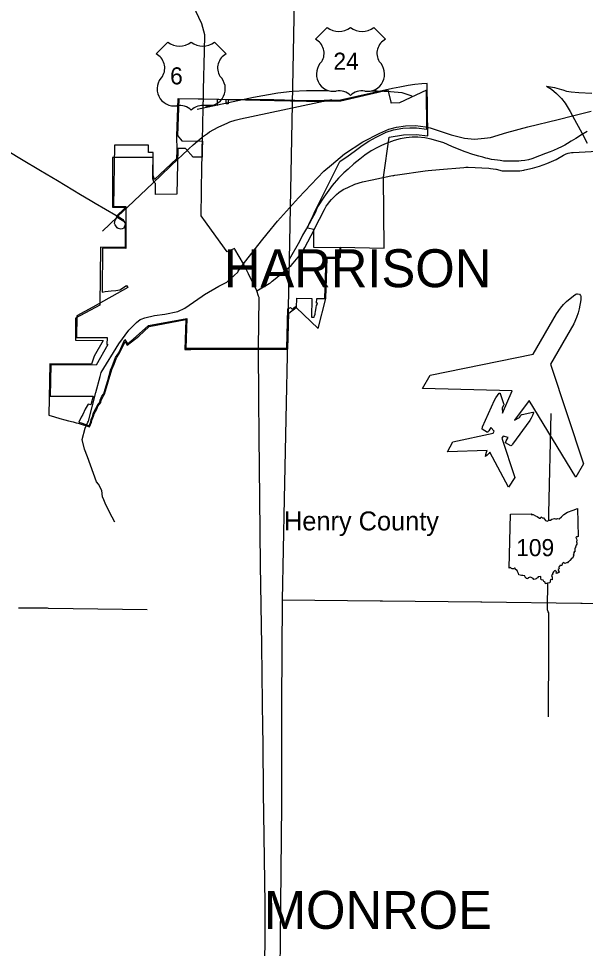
# Model space of a CAD drawing. Extents: x -232 to 448, y 619 to 1059.
# Drawn here: x -3.3 to 27.3, y 797.7 to 848 of the extents above; entities that cross this region are included whole.
import ezdxf

# ---------------------------------------------------------------- set-up
doc = ezdxf.new("R2010")
doc.units = 0
doc.layers.add('Default', color=7, linetype='Continuous')

msp = doc.modelspace()

# ---------------------------------------------------------------- linework, layer by layer
at = {"layer": 'Default'}
for p, q in [((13.366, 847.494), (12.732, 846.86)), ((13.366, 847.494), (12.732, 846.86)), ((16.521, 846.86), (15.887, 847.494)), ((16.521, 846.86), (15.887, 847.494)), ((4.741, 846.701), (4.107, 846.067)), ((4.741, 846.701), (4.107, 846.067)), ((7.896, 846.067), (7.262, 846.701)), ((7.896, 846.067), (7.262, 846.701)), ((18.81, 841.635), (18.786, 844.472)), ((5.211, 841.627), (5.218, 840.839)), ((16.417, 839.39), (16.727, 841.552)), ((5.21, 840.381), (4.017, 839.27)), ((16.456, 835.553), (16.417, 839.39)), ((2.419, 837.732), (1.944, 837.266)), ((12.649, 836.571), (12.298, 836.638)), ((14.058, 835.614), (16.456, 835.553)), ((1.052, 832.474), (-0.254, 831.77)), ((11.465, 832.248), (11.654, 832.394)), ((12.526, 832.829), (12.506, 831.814)), ((12.794, 832.583), (12.796, 832.824)), ((12.833, 832.583), (12.794, 832.583)), ((12.879, 831.213), (13.282, 832.827)), ((11.233, 832.267), (11.378, 832.345)), ((11.233, 830.08), (11.279, 832.04)), ((11.279, 832.04), (11.677, 832.346)), ((11.378, 832.345), (11.465, 832.248)), ((11.677, 832.346), (12.879, 831.213)), ((12.506, 831.814), (12.66, 831.811)), ((0.608, 829.274), (-1.655, 829.29)), ((23.215, 818.23), (23.297, 821.159)), ((23.215, 818.23), (23.297, 821.159))]:
    msp.add_line(p, q, dxfattribs=at)
for points in [[(6.722, 846.218), (6.743, 847.105), (6.577, 847.703), (6.416, 848.037), (6.119, 848.659), (6.104, 849.38)], [(11.584, 848.966), (11.309, 834.932)], [(6.673, 844.131), (6.722, 846.218)], [(18.786, 844.472), (18.486, 844.447), (18.102, 844.408), (17.752, 844.355), (17.292, 844.269), (16.897, 844.189)], [(6.32, 843.081), (9.367, 843.719), (10.688, 843.967), (11.468, 844.047), (12.253, 844.091), (13.44, 844.081)], [(6.661, 843.609), (6.673, 844.131)], [(16.897, 844.189), (14.087, 843.556), (13.197, 843.536), (12.188, 843.53)], [(18.756, 842.002), (18.736, 844.111), (17.286, 843.425), (16.827, 843.408), (16.829, 843.481), (16.665, 844.105), (14.094, 843.505)], [(15.737, 844.061), (16.075, 844.059), (16.797, 844.034), (17.41, 843.978), (17.94, 843.805)], [(25.241, 844.322), (25.5, 844.159), (25.774, 843.92), (26.042, 843.662), (26.241, 843.395), (26.417, 843.13), (26.515, 842.956), (26.654, 842.715)], [(25.241, 844.322), (25.677, 844.254), (26.051, 844.134), (26.12, 844.114)], [(26.12, 844.114), (26.317, 844.055), (26.575, 844.007), (26.995, 843.978), (27.684, 843.943)], [(8.591, 843.589), (5.277, 843.632), (5.211, 841.627)], [(6.664, 843.609), (5.328, 843.64), (5.263, 841.645), (5.495, 841.358), (6.609, 841.34)], [(6.655, 843.348), (6.661, 843.609)], [(7.406, 843.597), (7.404, 843.271), (6.656, 843.285), (6.664, 843.609)], [(7.995, 843.588), (7.995, 843.356), (7.893, 843.358), (7.898, 843.589), (7.406, 843.597)], [(14.094, 843.505), (13.197, 843.485), (12.236, 843.485), (10.506, 843.524), (8.169, 843.585), (7.995, 843.588)], [(8.1, 842.387), (8.386, 842.487), (8.667, 842.56), (13.514, 843.575)], [(12.188, 843.53), (10.478, 843.572), (8.591, 843.589)], [(13.514, 843.575), (13.622, 843.597)], [(6.644, 842.879), (6.649, 843.087)], [(6.649, 843.087), (6.655, 843.348)], [(25.865, 842.523), (26.654, 842.715), (27.653, 842.965)], [(6.625, 842.044), (6.636, 842.513)], [(6.636, 842.513), (6.644, 842.879)], [(18.996, 842.053), (20.071, 841.686), (20.805, 841.501), (21.343, 841.455), (21.883, 841.5), (22.203, 841.547), (23.083, 841.818), (24.234, 842.126), (25.865, 842.523)], [(26.654, 842.715), (27.174, 841.763), (27.44, 841.229)], [(-5.756, 841.957), (-4.665, 841.259), (-3.183, 840.371), (-2.162, 839.764), (-1.236, 839.208), (-0.403, 838.708), (0.015, 838.461)], [(6.614, 841.574), (6.625, 842.044)], [(6.882, 841.762), (6.998, 841.843), (7.462, 842.109), (7.981, 842.345), (8.1, 842.387)], [(13.59, 840.063), (14.298, 840.652), (15.294, 841.303), (16.206, 841.777), (16.703, 841.991), (17.123, 842.096), (17.602, 842.182), (18.142, 842.188), (18.68, 842.128), (18.945, 842.071), (18.996, 842.053)], [(14.046, 840.236), (14.496, 840.554), (14.832, 840.792), (15.265, 841.102), (15.618, 841.34), (16.024, 841.552), (16.563, 841.826), (16.96, 841.958), (17.455, 842.046), (17.843, 842.064), (18.205, 842.064), (18.756, 842.002)], [(5.877, 840.92), (6.115, 841.139), (6.466, 841.444), (6.573, 841.538)], [(6.573, 841.538), (6.614, 841.574)], [(6.602, 840.915), (6.612, 841.464)], [(6.612, 841.464), (6.614, 841.574)], [(6.614, 841.574), (6.882, 841.762)], [(27.44, 841.859), (27.129, 841.688), (26.82, 841.489), (26.574, 841.336), (26.377, 841.219), (26.23, 841.136), (26.054, 841.043), (25.846, 840.945), (25.615, 840.843), (25.443, 840.772), (25.189, 840.671), (24.852, 840.544), (24.451, 840.392), (24.256, 840.334), (24.069, 840.295), (23.873, 840.272), (23.742, 840.267), (23.5, 840.255), (23.284, 840.256), (23.069, 840.261), (22.912, 840.27), (22.737, 840.291), (22.583, 840.31), (22.422, 840.335), (22.266, 840.36), (22.062, 840.399), (21.952, 840.428), (21.797, 840.47), (21.569, 840.535), (21.25, 840.624), (20.838, 840.767), (20.515, 840.891), (20.119, 841.063), (19.677, 841.246), (18.986, 841.454), (18.65, 841.522), (18.269, 841.562), (17.957, 841.558), (17.633, 841.524), (17.316, 841.471), (16.994, 841.388), (16.556, 841.215), (16.298, 841.103), (16.087, 841.009), (15.75, 840.82), (15.408, 840.59), (15.136, 840.374), (14.811, 840.109), (14.496, 839.837), (14.264, 839.634), (13.968, 839.344), (13.632, 838.947), (13.179, 838.319), (12.846, 837.793), (12.705, 837.471), (12.538, 837.148), (12.386, 836.861), (12.24, 836.622), (12.031, 836.25), (11.857, 835.909), (11.309, 834.932)], [(16.727, 841.552), (17.491, 841.688), (18.189, 841.705), (18.81, 841.635)], [(1.843, 841.119), (1.793, 837.814)], [(3.936, 840.729), (3.689, 840.729), (3.689, 841.119), (1.843, 841.119)], [(6.589, 840.478), (6.116, 840.482), (5.698, 840.94), (5.272, 840.95), (5.228, 838.474), (4.067, 838.46)], [(6.609, 841.34), (6.599, 840.917), (6.589, 840.478)], [(3.938, 840.451), (1.742, 840.451), (1.742, 837.763), (2.419, 837.763), (2.419, 837.732)], [(4.067, 838.46), (4.075, 838.945), (4.074, 838.977), (4.06, 839.055), (3.986, 839.15), (3.923, 839.314), (3.924, 839.427), (3.936, 840.729)], [(4.017, 839.27), (3.938, 839.486), (3.938, 840.451)], [(5.218, 840.839), (5.21, 840.381)], [(5.313, 840.397), (5.48, 840.556), (5.877, 840.92)], [(6.585, 839.981), (6.595, 840.53)], [(6.595, 840.53), (6.602, 840.915)], [(24.009, 839.775), (24.073, 839.784), (24.478, 839.878), (24.851, 839.985), (25.263, 840.132), (25.77, 840.36), (26.158, 840.584), (26.306, 840.66), (26.406, 840.694), (26.599, 840.724), (26.686, 840.729)], [(26.686, 840.729), (27.657, 840.792), (28.008, 840.798), (28.475, 840.759), (28.927, 840.699)], [(3.92, 839.073), (5.313, 840.397)], [(6.771, 836.981), (6.538, 837.3), (6.585, 839.981)], [(10.123, 836.332), (10.677, 837.012), (11.818, 838.275), (13.175, 839.716), (13.59, 840.063)], [(13.004, 838.152), (14.046, 840.236)], [(16.971, 839.491), (17.025, 839.5), (17.177, 839.523), (18.667, 839.73), (18.84, 839.756), (19.451, 839.807), (20.764, 839.923), (20.875, 839.932), (21, 839.936), (22.118, 839.886), (22.208, 839.873), (22.49, 839.824), (22.506, 839.82)], [(15.799, 839.255), (16.81, 839.463), (16.917, 839.482)], [(16.917, 839.482), (16.971, 839.491)], [(22.506, 839.82), (22.843, 839.746), (22.936, 839.737), (23.152, 839.736), (23.598, 839.736), (23.795, 839.745), (24.009, 839.775)], [(2.566, 837.787), (3.92, 839.073)], [(13.6, 838.181), (13.756, 838.345), (13.876, 838.461), (14, 838.56), (14.222, 838.724), (14.473, 838.833), (14.868, 839.013), (15.283, 839.149), (15.799, 839.255)], [(0.015, 838.461), (0.526, 838.158)], [(0.526, 838.158), (0.804, 837.993), (1.925, 837.337)], [(12.661, 837.453), (13.004, 838.152)], [(12.676, 836.594), (13.215, 837.648), (13.314, 837.82), (13.392, 837.941), (13.49, 838.066), (13.6, 838.181)], [(1.793, 837.814), (2.471, 837.814), (2.471, 835.531), (1.208, 835.55)], [(2.049, 837.295), (2.566, 837.787)], [(12.298, 836.638), (12.381, 836.885), (12.51, 837.118), (12.6, 837.318), (12.661, 837.453)], [(2.419, 836.968), (2.419, 835.584), (1.088, 835.608), (1.052, 832.474)], [(1.191, 836.466), (2.009, 837.257)], [(2.406, 836.932), (2.446, 836.863), (2.381, 836.685), (2.362, 836.635), (2.259, 836.601), (2.185, 836.577), (2.056, 836.625), (1.99, 836.649), (1.886, 836.82), (1.846, 836.883), (1.894, 837.07), (2.009, 837.257)], [(1.925, 837.337), (1.972, 837.31)], [(1.944, 837.266), (2.257, 837.069), (2.419, 836.968)], [(1.972, 837.31), (2.023, 837.28), (2.291, 837.113), (2.307, 837.103), (2.406, 836.932)], [(2.009, 837.257), (2.049, 837.295)], [(7.81, 835.56), (6.771, 836.981)], [(10.385, 833.76), (10.544, 833.889), (11.41, 834.614), (11.522, 834.744), (11.796, 835.066), (12.02, 835.37), (12.161, 835.584), (12.651, 836.545), (12.676, 836.594)], [(12.635, 835.596), (12.649, 836.571)], [(8.962, 834.864), (9.812, 835.95)], [(9.812, 835.95), (10.123, 836.332)], [(1.208, 835.55), (1.174, 833.163), (1.34, 833.199), (1.666, 833.237), (1.913, 833.259), (2.137, 833.296), (2.499, 833.524)], [(7.98, 835.372), (7.956, 835.361), (7.81, 835.56)], [(8.361, 835.506), (8.342, 835.539), (7.98, 835.372)], [(9.096, 834.166), (8.832, 834.697), (8.361, 835.506)], [(13.23, 832.827), (13.306, 835.067), (14.093, 835.068), (14.104, 835.574), (12.635, 835.596)], [(13.356, 835.015), (14.033, 835.012), (14.058, 835.614)], [(11.309, 834.932), (11.04, 821.994), (10.919, 816.5)], [(13.282, 832.827), (13.356, 835.015)], [(8.552, 834.307), (8.832, 834.697), (8.962, 834.864)], [(6.587, 832.948), (6.719, 833.039), (7.506, 833.494), (7.927, 833.706), (8.518, 834.26), (8.552, 834.307)], [(9.554, 833.249), (9.096, 834.166)], [(2.572, 833.415), (0.667, 832.368), (-0.197, 831.891), (-0.206, 830.718), (1.443, 830.715), (1.442, 830.346), (1.494, 830.345)], [(2.499, 833.524), (2.572, 833.415)], [(9.554, 833.249), (10.23, 833.647), (10.292, 833.685), (10.385, 833.76)], [(3.291, 831.705), (3.495, 831.78), (4.013, 831.912), (4.569, 831.986), (5.277, 832.13), (5.665, 832.307), (6.587, 832.948)], [(9.648, 830.097), (9.648, 830.151), (9.674, 832.84), (9.673, 832.875), (9.65, 832.952), (9.554, 833.249)], [(23.375, 827.838), (18.525, 827.948), (18.948, 828.68), (24.516, 829.814), (25.778, 832), (25.997, 832.312), (26.16, 832.504), (26.328, 832.665), (26.695, 832.98), (26.824, 833.057), (26.877, 833.074), (26.925, 833.081), (27.017, 833.07)], [(27.017, 833.07), (27.072, 832.997), (27.089, 832.951), (27.102, 832.896), (27.099, 832.747), (27.01, 832.271), (26.955, 832.045), (26.87, 831.808), (26.709, 831.463), (25.447, 829.276), (27.25, 823.887), (26.827, 823.155), (24.306, 827.301)], [(11.654, 832.394), (11.696, 832.344), (11.713, 832.845), (12.526, 832.829)], [(12.66, 831.811), (12.685, 831.888), (12.71, 831.976), (12.713, 832.024), (12.723, 832.119), (12.744, 832.218), (12.765, 832.344), (12.79, 832.445), (12.819, 832.512), (12.833, 832.583)], [(12.796, 832.824), (13.23, 832.827)], [(11.183, 830.132), (11.233, 832.267)], [(1.494, 830.345), (0.865, 829.221), (-1.605, 829.238), (-1.638, 827.547), (0.692, 827.537), (0.57, 827.079), (0.427, 827.117), (0.268, 826.847), (0.141, 826.542), (0.053, 826.403), (-0.078, 826.14), (0.092, 826.089), (0.473, 825.942), (0.559, 826.156), (0.585, 826.29), (0.667, 826.474), (0.701, 826.599), (0.843, 826.869), (0.963, 827.118), (1.053, 827.226), (1.079, 827.329), (1.17, 827.535), (1.269, 827.669), (1.336, 827.913), (1.48, 828.382), (1.654, 828.995), (1.722, 829.155), (1.908, 829.639), (2.076, 829.887), (2.185, 830.125), (2.415, 830.617), (2.544, 830.374), (2.864, 830.629), (3.697, 831.367), (5.762, 831.747)], [(-0.254, 831.77), (-0.263, 830.57), (1.239, 830.558), (0.745, 829.708), (0.608, 829.274)], [(1.072, 828.608), (1.133, 828.825), (2.09, 830.371), (2.617, 831.111), (3.036, 831.523), (3.246, 831.688), (3.291, 831.705)], [(1.515, 828.321), (1.702, 828.978), (1.823, 829.273), (1.954, 829.615), (2.121, 829.861), (2.418, 830.502), (2.528, 830.296), (3.165, 830.795), (3.722, 831.319), (5.709, 831.685)], [(5.709, 831.685), (5.653, 830.075), (5.978, 830.072)], [(5.762, 831.747), (5.706, 830.147)], [(5.706, 830.147), (9.648, 830.143), (11.183, 830.132)], [(5.978, 830.072), (8.409, 830.094), (11.233, 830.08)], [(9.862, 810.894), (9.862, 810.947), (9.819, 814.043), (9.757, 818.405), (9.713, 822.005), (9.686, 825.355), (9.661, 827.419), (9.648, 830.097)], [(-1.655, 829.29), (-1.71, 826.51)], [(0.408, 826.129), (0.435, 826.187), (0.831, 827.743), (1.072, 828.608)], [(-0.119, 826.073), (0.503, 825.879), (0.609, 826.142), (0.634, 826.274), (0.715, 826.457), (0.749, 826.58), (0.889, 826.847), (0.952, 826.994), (1.1, 827.204), (1.128, 827.312), (1.215, 827.509), (1.315, 827.646), (1.515, 828.321)], [(21.936, 824.271), (21.958, 824.386), (21.992, 824.508), (22.029, 824.599), (19.885, 824.532), (20.17, 825.078), (22.358, 825.539), (22.412, 825.656), (22.221, 825.843), (22.122, 825.673), (22.085, 825.624), (22.063, 825.603), (22.04, 825.583), (21.755, 825.747), (21.758, 825.785), (21.763, 825.815), (21.77, 825.845), (21.78, 825.874), (22.422, 827.322), (22.496, 827.457), (22.583, 827.584), (22.679, 827.704), (22.695, 827.712), (22.71, 827.713), (22.723, 827.706), (22.732, 827.691), (22.916, 827.137), (22.921, 827.112), (22.925, 827.083), (22.925, 827.067), (22.917, 827.043), (22.843, 826.917), (22.859, 826.622), (23.375, 827.838)], [(24.306, 827.301), (23.511, 826.245), (23.774, 826.379), (23.847, 826.506), (23.864, 826.525), (23.878, 826.533), (23.905, 826.544), (23.929, 826.552), (24.501, 826.67), (24.518, 826.67), (24.531, 826.662), (24.538, 826.648), (24.538, 826.631), (24.483, 826.487), (24.416, 826.349), (24.336, 826.217), (23.403, 824.937), (23.383, 824.914), (23.361, 824.893), (23.337, 824.873), (23.305, 824.852), (23.021, 825.016), (23.026, 825.046), (23.034, 825.076), (23.058, 825.133), (23.156, 825.303), (22.898, 825.376), (22.824, 825.27), (23.519, 823.144), (23.189, 822.625), (22.175, 824.515), (22.114, 824.438), (22.025, 824.348), (21.936, 824.271)], [(-1.71, 826.51), (-1.397, 826.421), (-1.109, 826.338), (-0.833, 826.266), (-0.642, 826.214), (-0.381, 826.144), (-0.225, 826.101), (-0.119, 826.073)], [(25.36, 820.816), (25.366, 821.193), (25.482, 826.607)], [(0.386, 824.25), (0.233, 824.667), (0.096, 825.201), (0.254, 825.801), (0.318, 825.936)], [(0.318, 825.936), (0.408, 826.129)], [(1.27, 821.925), (1.195, 822.091), (1.168, 822.434), (0.979, 822.785), (0.874, 822.913), (0.386, 824.25)], [(1.868, 820.727), (1.572, 821.263), (1.35, 821.75), (1.27, 821.925)], [(23.297, 821.159), (24.433, 821.178), (24.416, 821.143), (24.523, 821.135), (24.637, 821.073), (24.733, 821.033), (24.851, 820.94), (24.921, 820.941), (24.951, 821.017), (25.005, 820.958), (25.069, 820.948), (25.18, 820.808), (25.271, 820.777), (25.381, 820.825), (25.463, 820.833), (25.523, 820.881), (25.679, 820.921), (25.722, 820.897), (25.805, 820.902), (25.846, 820.92), (25.918, 820.904), (26.045, 821.01), (26.175, 821.136), (26.376, 821.255), (26.676, 821.367), (26.913, 821.467), (26.947, 819.947)], [(23.297, 821.159), (24.433, 821.178), (24.416, 821.143), (24.523, 821.135), (24.637, 821.073), (24.733, 821.033), (24.851, 820.94), (24.921, 820.941), (24.951, 821.017), (25.005, 820.958), (25.069, 820.948), (25.18, 820.808), (25.271, 820.777), (25.381, 820.825), (25.463, 820.833), (25.523, 820.881), (25.679, 820.921), (25.722, 820.897), (25.805, 820.902), (25.846, 820.92), (25.918, 820.904), (26.045, 821.01), (26.175, 821.136), (26.376, 821.255), (26.676, 821.367), (26.913, 821.467), (26.947, 819.947)], [(26.947, 819.947), (26.912, 819.926), (26.858, 819.936), (26.821, 819.893), (26.867, 819.822), (26.888, 819.747), (26.869, 819.664), (26.888, 819.596), (26.875, 819.539), (26.841, 819.482), (26.829, 819.428), (26.8, 819.37), (26.802, 819.338), (26.774, 819.313), (26.779, 819.218), (26.765, 819.165), (26.77, 819.12), (26.725, 819.108), (26.736, 819.07), (26.707, 819.041), (26.713, 818.991), (26.681, 818.96), (26.712, 818.896), (26.687, 818.876), (26.666, 818.798), (26.608, 818.782), (26.493, 818.641), (26.452, 818.587), (26.406, 818.574), (26.381, 818.518), (26.324, 818.518), (26.239, 818.48), (26.184, 818.546), (26.087, 818.467), (26.076, 818.375), (25.954, 818.378), (25.958, 818.332), (25.931, 818.319), (25.906, 818.272), (25.921, 818.19), (25.864, 818.169), (25.87, 818.122), (25.907, 818.092), (25.923, 818.001), (25.863, 818.02), (25.813, 817.943), (25.762, 817.961), (25.778, 818.026), (25.692, 818.104), (25.61, 818.042), (25.567, 817.941), (25.567, 817.874), (25.506, 817.833), (25.545, 817.738), (25.538, 817.672), (25.539, 817.61), (25.462, 817.612), (25.416, 817.444)], [(26.947, 819.947), (26.912, 819.926), (26.858, 819.936), (26.821, 819.893), (26.867, 819.822), (26.888, 819.747), (26.869, 819.664), (26.888, 819.596), (26.875, 819.539), (26.841, 819.482), (26.829, 819.428), (26.8, 819.37), (26.802, 819.338), (26.774, 819.313), (26.779, 819.218), (26.765, 819.165), (26.77, 819.12), (26.725, 819.108), (26.736, 819.07), (26.707, 819.041), (26.713, 818.991), (26.681, 818.96), (26.712, 818.896), (26.687, 818.876), (26.666, 818.798), (26.608, 818.782), (26.493, 818.641), (26.452, 818.587), (26.406, 818.574), (26.381, 818.518), (26.324, 818.518), (26.239, 818.48), (26.184, 818.546), (26.087, 818.467), (26.076, 818.375), (25.954, 818.378), (25.958, 818.332), (25.931, 818.319), (25.906, 818.272), (25.921, 818.19), (25.864, 818.169), (25.87, 818.122), (25.907, 818.092), (25.923, 818.001), (25.863, 818.02), (25.813, 817.943), (25.762, 817.961), (25.778, 818.026), (25.692, 818.104), (25.61, 818.042), (25.567, 817.941), (25.567, 817.874), (25.506, 817.833), (25.545, 817.738), (25.538, 817.672), (25.539, 817.61), (25.462, 817.612), (25.416, 817.444)], [(25.416, 817.444), (25.284, 817.412), (25.192, 817.393), (25.159, 817.469), (25.093, 817.509), (25.05, 817.586), (24.956, 817.597), (24.934, 817.702), (24.923, 817.788), (24.794, 817.767), (24.758, 817.714), (24.712, 817.7), (24.686, 817.648), (24.623, 817.643), (24.556, 817.618), (24.512, 817.67), (24.402, 817.722), (24.353, 817.749), (24.25, 817.707), (24.228, 817.658), (24.146, 817.68), (24.126, 817.735), (24.077, 817.751), (24.066, 817.809), (23.959, 817.841), (23.878, 817.828), (23.734, 817.875), (23.726, 817.952), (23.677, 818.045), (23.651, 818.11), (23.561, 818.16), (23.542, 818.237), (23.513, 818.235), (23.487, 818.204), (23.386, 818.189), (23.346, 818.221), (23.289, 818.275), (23.215, 818.23)], [(25.416, 817.444), (25.284, 817.412), (25.192, 817.393), (25.159, 817.469), (25.093, 817.509), (25.05, 817.586), (24.956, 817.597), (24.934, 817.702), (24.923, 817.788), (24.794, 817.767), (24.758, 817.714), (24.712, 817.7), (24.686, 817.648), (24.623, 817.643), (24.556, 817.618), (24.512, 817.67), (24.402, 817.722), (24.353, 817.749), (24.25, 817.707), (24.228, 817.658), (24.146, 817.68), (24.126, 817.735), (24.077, 817.751), (24.066, 817.809), (23.959, 817.841), (23.878, 817.828), (23.734, 817.875), (23.726, 817.952), (23.677, 818.045), (23.651, 818.11), (23.561, 818.16), (23.542, 818.237), (23.513, 818.235), (23.487, 818.204), (23.386, 818.189), (23.346, 818.221), (23.289, 818.275), (23.215, 818.23)], [(25.342, 810.178), (25.342, 810.362), (25.361, 813.883), (25.362, 815.741), (25.362, 815.821), (25.335, 815.873), (25.308, 815.92), (25.292, 815.98), (25.286, 816.105), (25.307, 817.418)], [(10.919, 816.5), (10.889, 810.923), (10.888, 805.457), (10.844, 800.028), (10.78, 794.607), (10.744, 789.157), (10.735, 783.763)], [(43.453, 816.11), (38.083, 816.183), (37.98, 816.188), (32.668, 816.253), (32.576, 816.256), (27.163, 816.314), (27.093, 816.314), (21.737, 816.398), (21.684, 816.401), (16.363, 816.443), (16.231, 816.44), (10.919, 816.5)], [(3.617, 815.983), (-1.731, 816.058), (-1.774, 816.059), (-3.342, 816.072)], [(9.837, 794.647), (9.853, 794.793), (9.868, 795.006), (9.912, 795.352), (10.001, 795.97), (10.012, 796.089), (9.99, 796.49), (10.001, 798.599), (10.002, 800.042), (9.959, 803.751), (9.919, 806.086), (9.893, 808.715), (9.882, 809.667), (9.862, 810.894)]]:
    msp.add_lwpolyline(points, dxfattribs=at)
for centre, radius, start, end in [((13.996, 848.295), 1.019, 231.813, 308.187), ((13.996, 848.295), 1.019, 231.813, 308.187), ((15.257, 848.295), 1.019, 231.813, 308.187), ((15.257, 848.295), 1.019, 231.813, 308.187), ((5.371, 847.502), 1.019, 231.813, 308.187), ((5.371, 847.502), 1.019, 231.813, 308.187), ((6.632, 847.502), 1.019, 231.813, 308.187), ((6.632, 847.502), 1.019, 231.813, 308.187), ((12.335, 846.094), 0.862, 329.1175, 62.6108), ((12.335, 846.094), 0.862, 329.1175, 62.6108), ((16.918, 846.094), 0.862, 117.3892, 210.8825), ((16.918, 846.094), 0.862, 117.3892, 210.8825), ((3.71, 845.301), 0.862, 329.1175, 62.6108), ((3.71, 845.301), 0.862, 329.1175, 62.6108), ((8.293, 845.301), 0.862, 117.3892, 210.8825), ((8.293, 845.301), 0.862, 117.3892, 210.8825), ((13.71, 844.971), 0.93, 133.0046, 278.7282), ((13.71, 844.971), 0.93, 133.0046, 278.7282), ((15.543, 844.971), 0.93, 261.2718, 46.9954), ((15.543, 844.971), 0.93, 261.2718, 46.9954), ((5.085, 844.179), 0.93, 133.0046, 278.7282), ((5.085, 844.179), 0.93, 133.0046, 278.7282), ((6.918, 844.179), 0.93, 261.2718, 46.9954), ((6.918, 844.179), 0.93, 261.2718, 46.9954), ((14.022, 843.237), 0.832, 43.4177, 101.8742), ((14.022, 843.237), 0.832, 43.4177, 101.8742), ((15.248, 843.182), 0.883, 79.9613, 134.7468), ((15.248, 843.182), 0.883, 79.9613, 134.7468), ((5.397, 842.445), 0.832, 43.4177, 101.8742), ((5.397, 842.445), 0.832, 43.4177, 101.8742), ((6.623, 842.389), 0.883, 79.9613, 134.7468), ((6.623, 842.389), 0.883, 79.9613, 134.7468)]:
    msp.add_arc(centre, radius, start, end, dxfattribs=at)

# ---------------------------------------------------------------- texts
for s, height, p in [('24', 0.9234, (13.7, 845.21)), (' 6 ', 0.9234, (4.515, 844.417)), ('HARRISON', 2.052, (7.766, 833.441)), ('Henry County               ', 1.026, (11.027, 820.276)), ('109', 0.9234, (23.596, 818.883)), ('MONROE', 2.052, (9.933, 798.711))]:
    msp.add_text(s, height=height, dxfattribs=at).set_placement(p)

doc.saveas('drawing.dxf')
